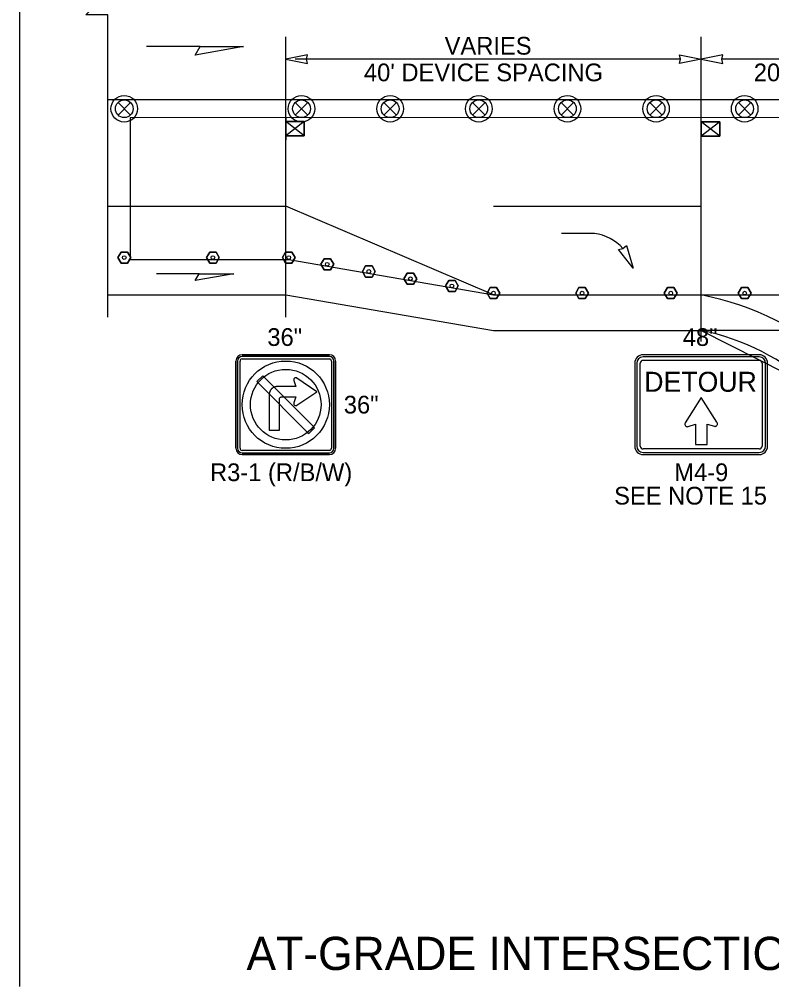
# Model space of a CAD drawing. Extents: x 99958 to 100176, y 99935 to 100011.
# Drawn here: x 100067.875 to 100070.591, y 99971.576 to 99975.067 of the extents above; entities that cross this region are included whole.
import ezdxf

# ---------------------------------------------------------------- set-up
doc = ezdxf.new("R2010")
doc.units = 0
for name, color, linetype in [('RD_ED_ShoulderPavedEdge', 7, 'Continuous'), ('RD_MK_LineEdgeWhite', 7, 'Continuous'), ('RD_MK_LineEdgeYellow', 7, 'Continuous'), ('RD_MK_LineLane', 7, 'Continuous'), ('SH_DE_DetailHeading2Text', 7, 'Continuous'), ('TR_SN_ConstructionSigns', 7, 'Continuous'), ('TR_WZ_ArrowLeftStrRightTurn', 7, 'Continuous'), ('TR_WZ_PortableSignMount5ftMinBlk-Org', 7, 'Continuous'), ('TR_WZ_PortableSignMount5ftMinRed-Wht', 7, 'Continuous'), ('TR_WZ_TrafficSafetyDrum', 7, 'Continuous'), ('TR_WZ_TubularMarker', 7, 'Continuous'), ('TR_WZ_WorkZoneDetails', 7, 'Continuous'), ('TR_WZ_WorkZoneTextCurrent', 7, 'Continuous')]:
    doc.layers.add(name, color=color, linetype=linetype)

msp = doc.modelspace()

# ---------------------------------------------------------------- linework, layer by layer
at = {"layer": 'RD_ED_ShoulderPavedEdge'}
for p, q in [((100068.195, 99974.0724), (100068.8369, 99974.0724)), ((100068.8369, 99974.0724), (100069.5869, 99973.9444)), ((100069.5869, 99973.9444), (100070.3369, 99973.9444))]:
    msp.add_line(p, q, dxfattribs=at)
msp.add_arc((100070.1665, 99973.1044), 0.8571, 16.8187, 78.5287, dxfattribs=at)
at = {"layer": 'RD_MK_LineEdgeWhite'}
msp.add_arc((100070.132, 99973.0262), 1.0661, 17.8172, 78.9158, dxfattribs=at)
at = {"layer": 'RD_MK_LineEdgeYellow'}
for p, q in [((100068.195, 99974.3924), (100068.8369, 99974.3924)), ((100069.5869, 99974.3924), (100070.3369, 99974.3924)), ((100069.5869, 99974.0724), (100070.3369, 99974.0724))]:
    msp.add_line(p, q, dxfattribs=at)
at = {"layer": 'RD_MK_LineLane'}
for points in [[(100075.43, 99974.7764), (100068.195, 99974.7764)], [(100069.5869, 99974.0724), (100068.8369, 99974.3924)]]:
    msp.add_lwpolyline(points, dxfattribs=at)
at = {"layer": 'TR_SN_ConstructionSigns'}
for p, q in [((100068.6794, 99973.8564), (100068.9944, 99973.8564)), ((100068.9944, 99973.8564), (100068.6794, 99973.8564)), ((100068.9944, 99973.8564), (100068.6794, 99973.8564)), ((100068.9944, 99973.8502), (100068.6794, 99973.8502)), ((100070.5469, 99973.8564), (100070.1269, 99973.8564)), ((100070.5469, 99973.8489), (100070.1269, 99973.8489)), ((100068.6569, 99973.5189), (100068.6569, 99973.8339)), ((100068.6569, 99973.8339), (100068.6569, 99973.5189)), ((100068.6569, 99973.8339), (100068.6569, 99973.5189)), ((100068.6632, 99973.8339), (100068.6632, 99973.5189)), ((100068.6719, 99973.5189), (100068.6719, 99973.8339)), ((100068.6794, 99973.8414), (100068.9944, 99973.8414)), ((100069.0019, 99973.8339), (100069.0019, 99973.5189)), ((100069.0107, 99973.5189), (100069.0107, 99973.8339)), ((100069.0169, 99973.8339), (100069.0169, 99973.5189)), ((100069.0169, 99973.5189), (100069.0169, 99973.8339)), ((100069.0169, 99973.5189), (100069.0169, 99973.8339)), ((100070.0969, 99973.8264), (100070.0969, 99973.5264)), ((100070.1044, 99973.8264), (100070.1044, 99973.5264)), ((100070.1169, 99973.5264), (100070.1169, 99973.8264)), ((100070.1269, 99973.8365), (100070.5469, 99973.8365)), ((100070.5569, 99973.8264), (100070.5569, 99973.5264)), ((100070.5694, 99973.5264), (100070.5694, 99973.8264)), ((100070.5769, 99973.5264), (100070.5769, 99973.8264)), ((100068.7993, 99973.741), (100068.7977, 99973.7405)), ((100068.8008, 99973.7413), (100068.7993, 99973.741)), ((100068.8023, 99973.7416), (100068.8008, 99973.7413)), ((100068.8039, 99973.7418), (100068.8023, 99973.7416)), ((100068.8054, 99973.742), (100068.8039, 99973.7418)), ((100068.807, 99973.742), (100068.8054, 99973.742)), ((100068.8731, 99973.742), (100068.807, 99973.742)), ((100068.8658, 99973.7678), (100068.8657, 99973.7671)), ((100068.8657, 99973.7671), (100068.8657, 99973.7663)), ((100068.8657, 99973.7663), (100068.8657, 99973.7655)), ((100068.8657, 99973.7655), (100068.8659, 99973.7647)), ((100068.866, 99973.7686), (100068.8658, 99973.7678)), ((100068.8659, 99973.7647), (100068.866, 99973.764)), ((100068.8663, 99973.7693), (100068.866, 99973.7686)), ((100068.866, 99973.764), (100068.8731, 99973.742)), ((100068.8666, 99973.77), (100068.8663, 99973.7693)), ((100068.867, 99973.7707), (100068.8666, 99973.77)), ((100068.8675, 99973.7713), (100068.867, 99973.7707)), ((100068.8681, 99973.7718), (100068.8675, 99973.7713)), ((100068.8687, 99973.7723), (100068.8681, 99973.7718)), ((100068.8693, 99973.7728), (100068.8687, 99973.7723)), ((100068.87, 99973.7731), (100068.8693, 99973.7728)), ((100068.8707, 99973.7734), (100068.87, 99973.7731)), ((100068.8715, 99973.7736), (100068.8707, 99973.7734)), ((100068.8722, 99973.7738), (100068.8715, 99973.7736)), ((100068.873, 99973.7738), (100068.8722, 99973.7738)), ((100068.8738, 99973.7738), (100068.873, 99973.7738)), ((100068.8746, 99973.7737), (100068.8738, 99973.7738)), ((100068.8753, 99973.7735), (100068.8746, 99973.7737)), ((100068.876, 99973.7733), (100068.8753, 99973.7735)), ((100068.8767, 99973.7729), (100068.876, 99973.7733)), ((100068.8774, 99973.7725), (100068.8767, 99973.7729)), ((100068.9493, 99973.7233), (100068.8774, 99973.7725)), ((100068.7772, 99973.7151), (100068.7771, 99973.7136)), ((100068.7771, 99973.7136), (100068.7771, 99973.712)), ((100068.7771, 99973.712), (100068.7771, 99973.5847)), ((100068.7774, 99973.7167), (100068.7772, 99973.7151)), ((100068.7777, 99973.7182), (100068.7774, 99973.7167)), ((100068.7781, 99973.7198), (100068.7777, 99973.7182)), ((100068.7785, 99973.7213), (100068.7781, 99973.7198)), ((100068.779, 99973.7228), (100068.7785, 99973.7213)), ((100068.7796, 99973.7242), (100068.779, 99973.7228)), ((100068.7803, 99973.7256), (100068.7796, 99973.7242)), ((100068.7811, 99973.727), (100068.7803, 99973.7256)), ((100068.7819, 99973.7283), (100068.7811, 99973.727)), ((100068.7828, 99973.7297), (100068.7819, 99973.7283)), ((100068.7837, 99973.7309), (100068.7828, 99973.7297)), ((100068.7847, 99973.7321), (100068.7837, 99973.7309)), ((100068.7858, 99973.7332), (100068.7847, 99973.7321)), ((100068.787, 99973.7343), (100068.7858, 99973.7332)), ((100068.7881, 99973.7353), (100068.787, 99973.7343)), ((100068.7894, 99973.7363), (100068.7881, 99973.7353)), ((100068.7907, 99973.7371), (100068.7894, 99973.7363)), ((100068.792, 99973.738), (100068.7907, 99973.7371)), ((100068.7934, 99973.7387), (100068.792, 99973.738)), ((100068.7948, 99973.7394), (100068.7934, 99973.7387)), ((100068.7963, 99973.74), (100068.7948, 99973.7394)), ((100068.7977, 99973.7405), (100068.7963, 99973.74)), ((100068.8774, 99973.674), (100068.9493, 99973.7233)), ((100068.8145, 99973.6978), (100068.8147, 99973.6986)), ((100068.8145, 99973.697), (100068.8145, 99973.6978)), ((100068.8145, 99973.5847), (100068.8145, 99973.697)), ((100068.8147, 99973.6986), (100068.8149, 99973.6993)), ((100068.8149, 99973.6993), (100068.8152, 99973.7001)), ((100068.8152, 99973.7001), (100068.8155, 99973.7008)), ((100068.8155, 99973.7008), (100068.8159, 99973.7015)), ((100068.8159, 99973.7015), (100068.8164, 99973.702)), ((100068.8164, 99973.702), (100068.817, 99973.7026)), ((100068.817, 99973.7026), (100068.8176, 99973.7031)), ((100068.8176, 99973.7031), (100068.8182, 99973.7035)), ((100068.8182, 99973.7035), (100068.819, 99973.7039)), ((100068.819, 99973.7039), (100068.8197, 99973.7042)), ((100068.8197, 99973.7042), (100068.8204, 99973.7044)), ((100068.8204, 99973.7044), (100068.8212, 99973.7045)), ((100068.8212, 99973.7045), (100068.822, 99973.7046)), ((100068.822, 99973.7046), (100068.8731, 99973.7046)), ((100068.8659, 99973.6818), (100068.8657, 99973.681)), ((100068.8657, 99973.681), (100068.8657, 99973.6802)), ((100068.8657, 99973.6802), (100068.8657, 99973.6795)), ((100068.8657, 99973.6795), (100068.8658, 99973.6787)), ((100068.8658, 99973.6787), (100068.866, 99973.6779)), ((100068.866, 99973.6825), (100068.8659, 99973.6818)), ((100068.8731, 99973.7046), (100068.866, 99973.6825)), ((100068.866, 99973.6779), (100068.8663, 99973.6772)), ((100068.8663, 99973.6772), (100068.8666, 99973.6765)), ((100068.8666, 99973.6765), (100068.867, 99973.6759)), ((100068.867, 99973.6759), (100068.8675, 99973.6752)), ((100068.8675, 99973.6752), (100068.8681, 99973.6747)), ((100068.8681, 99973.6747), (100068.8687, 99973.6742)), ((100068.8687, 99973.6742), (100068.8693, 99973.6738)), ((100068.8693, 99973.6738), (100068.87, 99973.6734)), ((100068.87, 99973.6734), (100068.8707, 99973.6731)), ((100068.8707, 99973.6731), (100068.8715, 99973.6729)), ((100068.8715, 99973.6729), (100068.8722, 99973.6728)), ((100068.8722, 99973.6728), (100068.873, 99973.6727)), ((100068.873, 99973.6727), (100068.8738, 99973.6727)), ((100068.8738, 99973.6727), (100068.8746, 99973.6728)), ((100068.8746, 99973.6728), (100068.8753, 99973.673)), ((100068.8753, 99973.673), (100068.876, 99973.6733)), ((100068.876, 99973.6733), (100068.8767, 99973.6736)), ((100068.8767, 99973.6736), (100068.8774, 99973.674)), ((100068.7771, 99973.5847), (100068.8145, 99973.5847)), ((100068.9944, 99973.5114), (100068.6794, 99973.5114)), ((100068.6794, 99973.5027), (100068.9944, 99973.5027)), ((100068.9944, 99973.4964), (100068.6794, 99973.4964)), ((100068.6794, 99973.4964), (100068.9944, 99973.4964)), ((100068.6794, 99973.4964), (100068.9944, 99973.4964)), ((100070.5469, 99973.5164), (100070.1269, 99973.5164)), ((100070.1269, 99973.5039), (100070.5469, 99973.5039)), ((100070.1269, 99973.4964), (100070.5469, 99973.4964))]:
    msp.add_line(p, q, dxfattribs=at)
for points in [[(100068.9371, 99973.5975), (100068.758, 99973.7766), (100068.7538, 99973.7808), (100068.7326, 99973.7596), (100068.9159, 99973.5763), (100068.9201, 99973.5721), (100068.9413, 99973.5933), (100068.9371, 99973.5975)], [(100070.3372, 99973.7023), (100070.2795, 99973.6112), (100070.2789, 99973.6098), (100070.2783, 99973.6072), (100070.2783, 99973.605), (100070.279, 99973.6025), (100070.2806, 99973.5999), (100070.283, 99973.5979), (100070.2849, 99973.5972), (100070.2877, 99973.5969), (100070.2902, 99973.5975), (100070.316, 99973.6065), (100070.316, 99973.5321), (100070.3584, 99973.5321), (100070.3584, 99973.606), (100070.3847, 99973.5983), (100070.3858, 99973.5981), (100070.3873, 99973.598), (100070.3885, 99973.5982), (100070.3898, 99973.5986), (100070.3912, 99973.5993), (100070.3923, 99973.6001), (100070.3934, 99973.6012), (100070.3948, 99973.6035), (100070.3953, 99973.6049), (100070.3955, 99973.606), (100070.3956, 99973.6077), (100070.3953, 99973.6097), (100070.3948, 99973.6113), (100070.3939, 99973.6129), (100070.3372, 99973.7023)]]:
    msp.add_lwpolyline(points, dxfattribs=at)
for radius in [0.1575, 0.1275]:
    msp.add_circle((100068.8369, 99973.6764), radius, dxfattribs=at)
for centre, radius, start, end in [((100068.6794, 99973.8339), 0.0225, 90, 180), ((100068.6794, 99973.8339), 0.0225, 90, 180), ((100068.6794, 99973.8339), 0.0225, 90, 180), ((100068.6794, 99973.8339), 0.0162, 90, 180), ((100068.9944, 99973.8339), 0.0225, 0, 90), ((100068.9944, 99973.8339), 0.0225, 0, 90), ((100068.9944, 99973.8339), 0.0225, 0, 90), ((100068.9944, 99973.8339), 0.0162, 0, 90), ((100070.1269, 99973.8264), 0.03, 90, 180), ((100070.1269, 99973.8264), 0.0225, 90, 180), ((100070.5469, 99973.8264), 0.03, 0, 90), ((100070.5469, 99973.8264), 0.0225, 0, 90), ((100068.6794, 99973.8339), 0.0075, 90, 180), ((100068.9944, 99973.8339), 0.0075, 0, 90), ((100070.1269, 99973.8264), 0.01, 90, 180), ((100070.5469, 99973.8264), 0.01, 0, 90), ((100068.6794, 99973.5189), 0.0225, 180, 270), ((100068.6794, 99973.5189), 0.0225, 180, 270), ((100068.6794, 99973.5189), 0.0225, 180, 270), ((100068.6794, 99973.5189), 0.0162, 180, 270), ((100068.6794, 99973.5189), 0.0075, 180, 270), ((100068.9944, 99973.5189), 0.0225, 270, 0), ((100068.9944, 99973.5189), 0.0225, 270, 0), ((100068.9944, 99973.5189), 0.0162, 270, 0), ((100068.9944, 99973.5189), 0.0075, 270, 0), ((100068.9944, 99973.5189), 0.0225, 270, 0), ((100070.1269, 99973.5264), 0.03, 180, 270), ((100070.1269, 99973.5264), 0.0225, 180, 270), ((100070.1269, 99973.5264), 0.01, 180, 270), ((100070.5469, 99973.5264), 0.03, 270, 0), ((100070.5469, 99973.5264), 0.0225, 270, 0), ((100070.5469, 99973.5264), 0.01, 270, 0)]:
    msp.add_arc(centre, radius, start, end, dxfattribs=at)
at = {"layer": 'TR_WZ_ArrowLeftStrRightTurn'}
msp.add_line((100069.9521, 99974.2942), (100069.8321, 99974.2942), dxfattribs=at)
msp.add_line((100069.9521, 99974.2942), (100069.8321, 99974.2942), dxfattribs=at)
msp.add_lwpolyline([(100070.0918, 99974.1692), (100070.0381, 99974.2359), (100070.0545, 99974.2402), (100070.0672, 99974.2513)], close=True, dxfattribs=at)
msp.add_lwpolyline([(100070.0918, 99974.1692), (100070.0381, 99974.2359), (100070.0545, 99974.2402), (100070.0672, 99974.2513)], close=True, dxfattribs=at)
msp.add_arc((100069.9308, 99974.1297), 0.1658, 41.7524, 82.6149, dxfattribs=at)
msp.add_arc((100069.9308, 99974.1297), 0.1658, 41.7524, 82.6149, dxfattribs=at)
at = {"layer": 'TR_WZ_PortableSignMount5ftMinBlk-Org'}
for p, q in [((100070.3369, 99974.6314), (100070.3369, 99974.7114)), ((100070.4037, 99974.6974), (100070.3369, 99974.6454)), ((100070.4037, 99974.6454), (100070.3369, 99974.6974)), ((100070.3703, 99974.6714), (100070.3703, 99974.6714)), ((100070.3704, 99974.6715), (100070.3704, 99974.6715))]:
    msp.add_line(p, q, dxfattribs=at)
for points in [[(100070.4037, 99974.6974), (100070.4037, 99974.6454), (100070.3369, 99974.6454), (100070.3369, 99974.6974)], [(100070.3369, 99974.6454), (100070.4037, 99974.6454), (100070.4037, 99974.6974), (100070.3369, 99974.6974)]]:
    msp.add_lwpolyline(points, close=True, dxfattribs=at)
at = {"layer": 'TR_WZ_PortableSignMount5ftMinRed-Wht'}
for p, q in [((100068.8369, 99974.7124), (100068.8369, 99974.6324)), ((100068.9037, 99974.6464), (100068.8369, 99974.6984)), ((100068.9037, 99974.6984), (100068.8369, 99974.6464)), ((100068.8703, 99974.6725), (100068.8703, 99974.6725)), ((100068.8704, 99974.6724), (100068.8704, 99974.6724))]:
    msp.add_line(p, q, dxfattribs=at)
for points in [[(100068.9037, 99974.6464), (100068.9037, 99974.6984), (100068.8369, 99974.6984), (100068.8369, 99974.6464)], [(100068.8369, 99974.6984), (100068.9037, 99974.6984), (100068.9037, 99974.6464), (100068.8369, 99974.6464)]]:
    msp.add_lwpolyline(points, close=True, dxfattribs=at)
at = {"layer": 'TR_WZ_TrafficSafetyDrum'}
for p, q in [((100068.2313, 99974.7671), (100068.2765, 99974.7218)), ((100068.2765, 99974.7671), (100068.2313, 99974.7218)), ((100068.8713, 99974.7671), (100068.9165, 99974.7218)), ((100068.9165, 99974.7671), (100068.8713, 99974.7218)), ((100069.1913, 99974.7671), (100069.2365, 99974.7218)), ((100069.2365, 99974.7671), (100069.1913, 99974.7218)), ((100069.5113, 99974.7671), (100069.5565, 99974.7218)), ((100069.5565, 99974.7671), (100069.5113, 99974.7218)), ((100069.8313, 99974.7671), (100069.8765, 99974.7218)), ((100069.8765, 99974.7671), (100069.8313, 99974.7218)), ((100070.1513, 99974.7671), (100070.1965, 99974.7218)), ((100070.1965, 99974.7671), (100070.1513, 99974.7218)), ((100070.4713, 99974.7671), (100070.5165, 99974.7218)), ((100070.5165, 99974.7671), (100070.4713, 99974.7218))]:
    msp.add_line(p, q, dxfattribs=at)
for centre, radius in [((100068.2539, 99974.7445), 0.048), ((100068.2539, 99974.7445), 0.048), ((100068.8939, 99974.7445), 0.048), ((100068.8939, 99974.7445), 0.048), ((100069.2139, 99974.7445), 0.048), ((100069.2139, 99974.7445), 0.048), ((100069.5339, 99974.7445), 0.048), ((100069.5339, 99974.7445), 0.048), ((100069.8539, 99974.7445), 0.048), ((100069.8539, 99974.7445), 0.048), ((100070.1739, 99974.7445), 0.048), ((100070.1739, 99974.7445), 0.048), ((100070.4939, 99974.7445), 0.048), ((100070.4939, 99974.7445), 0.048), ((100068.2539, 99974.7445), 0.032), ((100068.8939, 99974.7445), 0.032), ((100069.2139, 99974.7445), 0.032), ((100069.5339, 99974.7445), 0.032), ((100069.8539, 99974.7445), 0.032), ((100070.1739, 99974.7445), 0.032), ((100070.4939, 99974.7445), 0.032)]:
    msp.add_circle(centre, radius, dxfattribs=at)
at = {"layer": 'TR_WZ_TubularMarker'}
for points in [[(100068.2308, 99974.2071), (100068.2424, 99974.2271), (100068.2655, 99974.2271), (100068.277, 99974.2071), (100068.2655, 99974.1871), (100068.2424, 99974.1871)], [(100068.5508, 99974.2071), (100068.5624, 99974.2271), (100068.5855, 99974.2271), (100068.597, 99974.2071), (100068.5855, 99974.1871), (100068.5624, 99974.1871)], [(100068.8247, 99974.2071), (100068.8362, 99974.2271), (100068.8593, 99974.2271), (100068.8709, 99974.2071), (100068.8593, 99974.1871), (100068.8362, 99974.1871)], [(100068.9638, 99974.183), (100068.9754, 99974.203), (100068.9985, 99974.203), (100069.01, 99974.183), (100068.9985, 99974.163), (100068.9754, 99974.163)], [(100069.1138, 99974.157), (100069.1254, 99974.177), (100069.1485, 99974.177), (100069.16, 99974.157), (100069.1485, 99974.137), (100069.1254, 99974.137)], [(100069.2638, 99974.1311), (100069.2754, 99974.1511), (100069.2985, 99974.1511), (100069.31, 99974.1311), (100069.2985, 99974.1111), (100069.2754, 99974.1111)], [(100069.4138, 99974.1051), (100069.4254, 99974.1251), (100069.4485, 99974.1251), (100069.46, 99974.1051), (100069.4485, 99974.0851), (100069.4254, 99974.0851)], [(100069.5638, 99974.0791), (100069.5754, 99974.0991), (100069.5985, 99974.0991), (100069.61, 99974.0791), (100069.5985, 99974.0591), (100069.5754, 99974.0591)], [(100069.8838, 99974.0791), (100069.8954, 99974.0991), (100069.9185, 99974.0991), (100069.93, 99974.0791), (100069.9185, 99974.0591), (100069.8954, 99974.0591)], [(100070.2038, 99974.0791), (100070.2154, 99974.0991), (100070.2385, 99974.0991), (100070.25, 99974.0791), (100070.2385, 99974.0591), (100070.2154, 99974.0591)], [(100070.4708, 99974.0791), (100070.4824, 99974.0991), (100070.5055, 99974.0991), (100070.517, 99974.0791), (100070.5055, 99974.0591), (100070.4824, 99974.0591)]]:
    msp.add_lwpolyline(points, close=True, dxfattribs=at)
for points in [[(100068.2424, 99974.1871), (100068.2655, 99974.1871), (100068.277, 99974.2071), (100068.2655, 99974.2271), (100068.2424, 99974.2271), (100068.2308, 99974.2071), (100068.2424, 99974.1871)], [(100068.5624, 99974.1871), (100068.5855, 99974.1871), (100068.597, 99974.2071), (100068.5855, 99974.2271), (100068.5624, 99974.2271), (100068.5508, 99974.2071), (100068.5624, 99974.1871)], [(100068.8362, 99974.1871), (100068.8593, 99974.1871), (100068.8709, 99974.2071), (100068.8593, 99974.2271), (100068.8362, 99974.2271), (100068.8247, 99974.2071), (100068.8362, 99974.1871)], [(100068.9754, 99974.163), (100068.9985, 99974.163), (100069.01, 99974.183), (100068.9985, 99974.203), (100068.9754, 99974.203), (100068.9638, 99974.183), (100068.9754, 99974.163)], [(100069.1254, 99974.137), (100069.1485, 99974.137), (100069.16, 99974.157), (100069.1485, 99974.177), (100069.1254, 99974.177), (100069.1138, 99974.157), (100069.1254, 99974.137)], [(100069.2754, 99974.1111), (100069.2985, 99974.1111), (100069.31, 99974.1311), (100069.2985, 99974.1511), (100069.2754, 99974.1511), (100069.2638, 99974.1311), (100069.2754, 99974.1111)], [(100069.4254, 99974.0851), (100069.4485, 99974.0851), (100069.46, 99974.1051), (100069.4485, 99974.1251), (100069.4254, 99974.1251), (100069.4138, 99974.1051), (100069.4254, 99974.0851)], [(100069.5754, 99974.0591), (100069.5985, 99974.0591), (100069.61, 99974.0791), (100069.5985, 99974.0991), (100069.5754, 99974.0991), (100069.5638, 99974.0791), (100069.5754, 99974.0591)], [(100069.8954, 99974.0591), (100069.9185, 99974.0591), (100069.93, 99974.0791), (100069.9185, 99974.0991), (100069.8954, 99974.0991), (100069.8838, 99974.0791), (100069.8954, 99974.0591)], [(100070.2154, 99974.0591), (100070.2385, 99974.0591), (100070.25, 99974.0791), (100070.2385, 99974.0991), (100070.2154, 99974.0991), (100070.2038, 99974.0791), (100070.2154, 99974.0591)], [(100070.4824, 99974.0591), (100070.5055, 99974.0591), (100070.517, 99974.0791), (100070.5055, 99974.0991), (100070.4824, 99974.0991), (100070.4708, 99974.0791), (100070.4824, 99974.0591)]]:
    msp.add_lwpolyline(points, dxfattribs=at)
for centre in [(100068.2539, 99974.2071), (100068.5739, 99974.2071), (100068.8478, 99974.2071), (100068.9869, 99974.183), (100069.1369, 99974.157), (100069.2869, 99974.1311), (100069.4369, 99974.1051), (100069.5869, 99974.0791), (100069.9069, 99974.0791), (100070.2269, 99974.0791), (100070.4939, 99974.0791)]:
    msp.add_circle(centre, 0.00667, dxfattribs=at)
at = {"layer": 'TR_WZ_WorkZoneDetails'}
for p, q in [((100067.875, 99979.625), (100067.875, 99971.5759)), ((100068.8369, 99973.9924), (100068.8369, 99975.0036)), ((100070.3369, 99973.9044), (100070.3369, 99975.0036)), ((100068.5276, 99974.9685), (100068.3347, 99974.9685)), ((100070.262, 99974.9236), (100068.8709, 99974.9236)), ((100072.682, 99974.9236), (100070.4119, 99974.9236)), ((100068.524, 99974.1488), (100068.3697, 99974.1488))]:
    msp.add_line(p, q, dxfattribs=at)
msp.add_lwpolyline([(100068.195, 99973.9924), (100068.195, 99975.083), (100068.115, 99975.083), (100068.275, 99975.2379), (100068.195, 99975.2379), (100068.195, 99976.3285)], dxfattribs=at)
for points in [[(100068.6848, 99974.9685), (100068.5097, 99974.9376), (100068.5276, 99974.9685)], [(100068.8369, 99974.9236), (100068.9156, 99974.9082), (100068.9119, 99974.9236), (100068.9156, 99974.9391)], [(100070.3369, 99974.9236), (100070.2583, 99974.9082), (100070.262, 99974.9236), (100070.2583, 99974.9391)], [(100070.3369, 99974.9236), (100070.4156, 99974.9082), (100070.4119, 99974.9236), (100070.4156, 99974.9391)], [(100068.275, 99974.7114), (100068.275, 99974.2005), (100068.8478, 99974.2005), (100069.5869, 99974.0724), (100069.5869, 99974.0724), (100069.5869, 99974.0724), (100070.3369, 99974.0724), (100070.3369, 99974.0724), (100070.3369, 99974.0724), (100070.4939, 99974.0724), (100071.7739, 99974.0724), (100072.4139, 99974.2005), (100072.4139, 99974.2005), (100075.35, 99974.2005), (100075.35, 99974.7134)], [(100068.6498, 99974.1488), (100068.5097, 99974.1241), (100068.524, 99974.1488)], [(100070.3369, 99973.9444), (100070.7436, 99973.7381), (100070.9869, 99973.3524), (100070.9869, 99972.4859), (100070.9869, 99972.4859), (100070.9869, 99972.4859), (100071.1469, 99972.4859), (100071.1469, 99972.4859), (100071.1469, 99972.4859), (100071.9469, 99972.4859), (100072.1069, 99972.4859), (100072.1069, 99973.6724), (100072.1069, 99973.6724), (100072.4139, 99974.0591), (100071.7739, 99973.9444)]]:
    msp.add_lwpolyline(points, close=True, dxfattribs=at)

# ---------------------------------------------------------------- texts
at = {"layer": 'SH_DE_DetailHeading2Text'}
msp.add_text('AT-GRADE INTERSECTION (WITH TURN LANES): PARTIAL CLOSURE', height=0.12, rotation=360, dxfattribs=at).set_placement((100068.6951, 99971.6359))
at = {"layer": 'TR_SN_ConstructionSigns'}
for s, height, p in [('36"', 0.064, (100068.7705, 99973.8884)), ('48"', 0.064, (100070.2705, 99973.8884)), ('DETOUR', 0.072, (100070.1314, 99973.723)), ('36"', 0.064, (100069.0465, 99973.6445)), ('R3-1 (R/B/W)', 0.064, (100068.5635, 99973.4004)), ('M4-9', 0.064, (100070.2398, 99973.4004)), ('SEE NOTE 15', 0.064, (100070.0227, 99973.3159))]:
    msp.add_text(s, height=height, rotation=360, dxfattribs=at).set_placement(p)
at = {"layer": 'TR_WZ_WorkZoneTextCurrent'}
for s, p in [('VARIES', (100069.4107, 99974.9397)), ("40' DEVICE SPACING", (100069.1193, 99974.8436)), ("20' DEVICE SPACING ACROSS INTERSECTION", (100070.5269, 99974.8436))]:
    msp.add_text(s, height=0.064, dxfattribs=at).set_placement(p)

doc.saveas('drawing.dxf')
